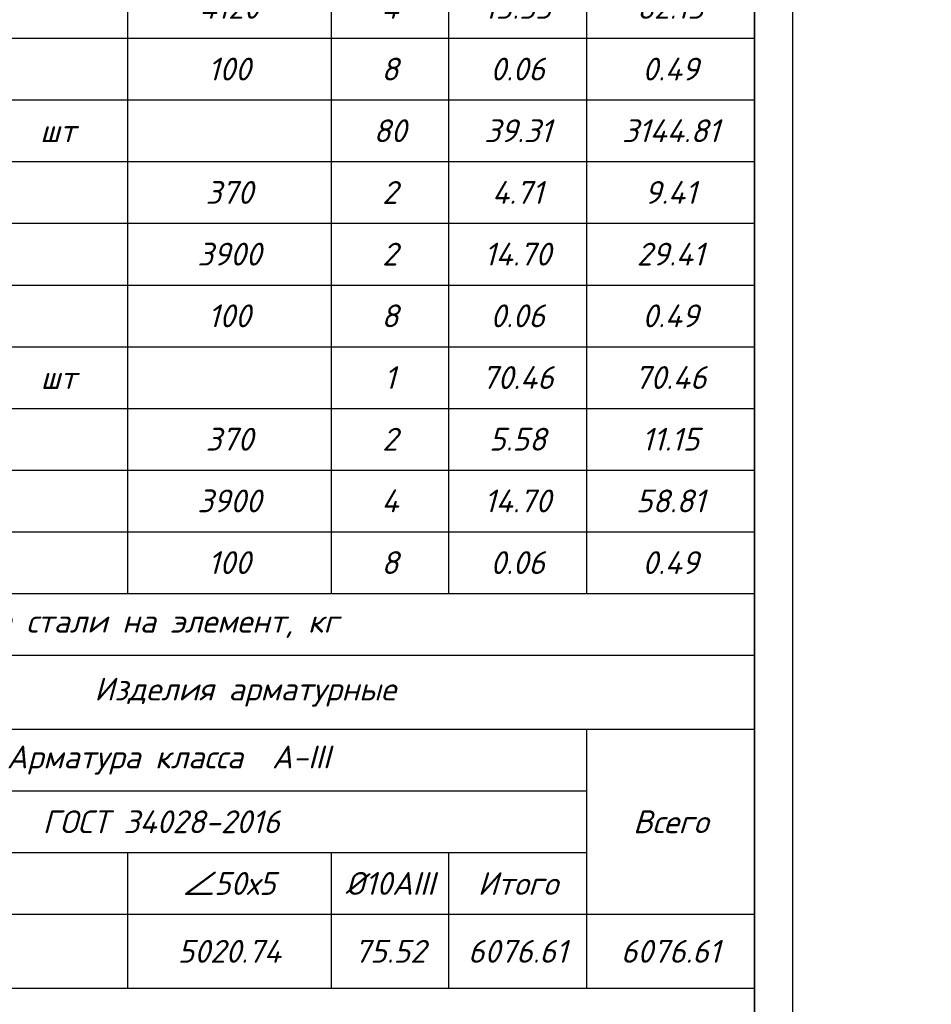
# Model space of a CAD drawing. Header units: millimetres. Extents: x -33345 to 4712671, y -3392 to 121473.
# Tile 351 of 656: x 1969653 to 1981640, y 52558 to 65501. Entities that reach past the tile are written whole.
import ezdxf

# ---------------------------------------------------------------- set-up
doc = ezdxf.new("R2010")
doc.units = ezdxf.units.MM
doc.layers.add('0.25', color=7, linetype='Continuous', lineweight=25)
doc.layers.add('ACO-текст', color=7, linetype='Continuous', lineweight=20)
doc.layers.add('_линия', color=7, linetype='Continuous')
doc.styles.add('ISO', font='isocpeui.ttf')
doc.styles.add('ISOCPEUR', font='isocpeui.ttf', dxfattribs={"height": 300})
doc.styles.add('simp 0', font='isocpeui.ttf')
doc.styles.add('simplex 300', font='isocpeui.ttf', dxfattribs={"height": 300})
doc.styles.get("Standard").update_dxf_attribs({"font": 'arial.ttf'})
doc.styles.add('новый', font='isocpeui.ttf', dxfattribs={"height": 250})
doc.styles.add('Тохир', font='isocpeui.ttf', dxfattribs={"oblique": 2, "height": 250})

# ---------------------------------------------------------------- blocks, each defined once
blk = doc.blocks.new('awertgre')
at = {"ltscale": 20}
blk.add_lwpolyline([(-49481172, 24226618), (-49439172, 24226618), (-49439172, 24196918), (-49481172, 24196918)], close=True, dxfattribs=at)
at = {"lineweight": 35}
blk.add_lwpolyline([(-49479172, 24226118), (-49439672, 24226118), (-49439672, 24197418), (-49479172, 24197418)], close=True, dxfattribs=at)
blk = doc.blocks.new('*T2057')
at = {"color": 0, "linetype": 'ByBlock', "lineweight": -2, "transparency": 16777216}
for p, q in [((0, 0), (18500, 0)), ((0, 0), (0, -20933)), ((18500, 0), (18500, -20933)), ((0, -1190), (18500, -1190)), ((1597, -1190), (1597, -15743)), ((5106, -1190), (5106, -15743)), ((10256, -1190), (10256, -15743)), ((12937, -1190), (12937, -15743)), ((14479, -1190), (14479, -15743)), ((16294, -1190), (16294, -15743)), ((0, -2604), (18500, -2604)), ((0, -3578), (18500, -3578)), ((0, -4389), (18500, -4389)), ((0, -5200), (18500, -5200)), ((0, -6011), (18500, -6011)), ((0, -6822), (18500, -6822)), ((0, -7633), (18500, -7633)), ((0, -8444), (18500, -8444)), ((0, -9255), (18500, -9255)), ((0, -10066), (18500, -10066)), ((0, -10877), (18500, -10877)), ((0, -11688), (18500, -11688)), ((0, -12499), (18500, -12499)), ((0, -13310), (18500, -13310)), ((0, -14121), (18500, -14121)), ((0, -14932), (18500, -14932)), ((0, -15743), (18500, -15743)), ((0, -16554), (18500, -16554)), ((5106, -16554), (5106, -20933)), ((5106, -17527), (18500, -17527)), ((16294, -17527), (16294, -20933)), ((5106, -18338), (16294, -18338)), ((5106, -19149), (16294, -19149)), ((10256, -19149), (10256, -20933)), ((12937, -19149), (12937, -20933)), ((14479, -19149), (14479, -20933)), ((0, -19960), (18500, -19960)), ((0, -20933), (18500, -20933))]:
    blk.add_line(p, q, dxfattribs=at)
at = {"color": 0, "lineweight": 25, "transparency": 16777216, "char_height": 300, "attachment_point": 5}
for s, insert, width, style in [('Спецификация материалов на Cтойкы на одном этажу ', (9250, -595), 18497, 'ISOCPEUR'), ('Марка поз', (798, -1897), 1593.63, 'ISOCPEUR'), ('L элемента, мм', (11596, -1897), 2678.11, 'ISOCPEUR'), ('Кол-   во', (13708, -1897), 1539.62, 'ISOCPEUR'), ('Масса   ед, кг', (15387, -1897), 1811.84, 'ISOCPEUR'), ('Обозначение', (3351, -1897), 3505.98, 'ISOCPEUR'), ('Наименование', (7681, -1897), 5146.91, 'ISOCPEUR'), ('Примеч.', (17397, -1897), 2202.92, 'ISOCPEUR'), ('{\\C230;Стойки СТ-1\\fISOCPEUR|b0|i1|c238|p34;     \\fISOCPEUR|b0|i1|c204|p34;шт}', (7681, -3091), 5146.91, 'ISOCPEUR'), ('{\\C230;60}', (13708, -3091), 1539.62, 'ISOCPEUR'), ('{\\C230;34.05}', (15387, -3091), 1811.84, 'Тохир'), ('{\\C230;2042.72}', (17397, -3091), 2202.92, 'Тохир'), ('1', (798, -3983), 1593.63, 'ISOCPEUR'), ('ГОСТ 105-76*', (3351, -3983), 3505.98, 'ISOCPEUR'), ('-6х270', (7681, -3983), 5146.91, 'ISOCPEUR'), ('120', (11596, -3983), 2678.11, 'ISOCPEUR'), ('2', (13708, -3983), 1539.62, 'ISOCPEUR'), ('{\\C5;1.24}', (15387, -3983), 1811.84, 'ISOCPEUR'), ('{\\C5;2.49}', (17397, -3983), 2202.92, 'ISOCPEUR'), ('2', (798, -4794), 1593.63, 'ISOCPEUR'), ('ГОСТ 8509-72', (3351, -4794), 3505.98, 'ISOCPEUR'), ('∠50х5', (7681, -4794), 5146.91, 'ISOCPEUR'), ('4120', (11596, -4794), 2678.11, 'ISOCPEUR'), ('2', (13708, -4794), 1539.62, 'ISOCPEUR'), ('{\\C5;15.53}', (15387, -4794), 1811.84, 'ISOCPEUR'), ('{\\C5;31.06}', (17397, -4794), 2202.92, 'ISOCPEUR'), ('3', (798, -5605), 1593.63, 'ISOCPEUR'), ('%%C10АIII', (7681, -5605), 5146.91, 'ISOCPEUR'), ('100', (11596, -5605), 2678.11, 'ISOCPEUR'), ('8', (13708, -5605), 1539.62, 'ISOCPEUR'), ('{\\C5;ГОСТ 34028-2016}', (3351, -5605), 3505.98, 'ISOCPEUR'), ('{\\C5;0.06}', (15387, -5605), 1811.84, 'ISOCPEUR'), ('{\\C5;0.49}', (17397, -5605), 2202.92, 'ISOCPEUR'), ('{\\C230;Стойки СТ-2\\fISOCPEUR|b0|i1|c238|p34;     \\fISOCPEUR|b0|i1|c204|p34;шт}', (7681, -6416), 5146.91, 'ISOCPEUR'), ('{\\C230;12}', (13708, -6416), 1539.62, 'ISOCPEUR'), ('{\\C230;68.22}', (15387, -6416), 1811.84, 'ISOCPEUR'), ('{\\C230;818.62}', (17397, -6416), 2202.92, 'ISOCPEUR'), ('1', (798, -7227), 1593.63, 'ISOCPEUR'), ('ГОСТ 105-76*', (3351, -7227), 3505.98, 'ISOCPEUR'), ('-6х220', (7681, -7227), 5146.91, 'ISOCPEUR'), ('270', (11596, -7227), 2678.11, 'ISOCPEUR'), ('2', (13708, -7227), 1539.62, 'ISOCPEUR'), ('{\\C5;2.80}', (15387, -7227), 1811.84, 'ISOCPEUR'), ('{\\C5;5.60}', (17397, -7227), 2202.92, 'ISOCPEUR'), ('2', (798, -8038), 1593.63, 'ISOCPEUR'), ('ГОСТ 8509-72', (3351, -8038), 3505.98, 'ISOCPEUR'), ('∠50х5', (7681, -8038), 5146.91, 'ISOCPEUR'), ('4120', (11596, -8038), 2678.11, 'ISOCPEUR'), ('4', (13708, -8038), 1539.62, 'ISOCPEUR'), ('{\\C5;15.53}', (15387, -8038), 1811.84, 'ISOCPEUR'), ('{\\C5;62.13}', (17397, -8038), 2202.92, 'ISOCPEUR'), ('3', (798, -8849), 1593.63, 'ISOCPEUR'), ('%%C10АIII', (7681, -8849), 5146.91, 'ISOCPEUR'), ('100', (11596, -8849), 2678.11, 'ISOCPEUR'), ('8', (13708, -8849), 1539.62, 'ISOCPEUR'), ('{\\C5;ГОСТ 34028-2016}', (3351, -8849), 3505.98, 'ISOCPEUR'), ('{\\C5;0.06}', (15387, -8849), 1811.84, 'ISOCPEUR'), ('{\\C5;0.49}', (17397, -8849), 2202.92, 'ISOCPEUR'), ('{\\C230;Стойки СТ-3\\fISOCPEUR|b0|i1|c238|p34;     \\fISOCPEUR|b0|i1|c204|p34;шт}', (7681, -9660), 5146.91, 'ISOCPEUR'), ('{\\C230;80}', (13708, -9660), 1539.62, 'ISOCPEUR'), ('{\\C230;39.31}', (15387, -9660), 1811.84, 'Тохир'), ('{\\C230;3144.81}', (17397, -9660), 2202.92, 'Тохир'), ('1', (798, -10471), 1593.63, 'ISOCPEUR'), ('ГОСТ 105-76*', (3351, -10471), 3505.98, 'ISOCPEUR'), ('-6х120', (7681, -10471), 5146.91, 'ISOCPEUR'), ('370', (11596, -10471), 2678.11, 'ISOCPEUR'), ('2', (13708, -10471), 1539.62, 'ISOCPEUR'), ('{\\C5;4.71}', (15387, -10471), 1811.84, 'ISOCPEUR'), ('{\\C5;9.41}', (17397, -10471), 2202.92, 'ISOCPEUR'), ('2', (798, -11282), 1593.63, 'ISOCPEUR'), ('ГОСТ 8509-72', (3351, -11282), 3505.98, 'ISOCPEUR'), ('∠50х5', (7681, -11282), 5146.91, 'ISOCPEUR'), ('3900', (11596, -11282), 2678.11, 'ISOCPEUR'), ('2', (13708, -11282), 1539.62, 'ISOCPEUR'), ('{\\C5;14.70}', (15387, -11282), 1811.84, 'ISOCPEUR'), ('{\\C5;29.41}', (17397, -11282), 2202.92, 'ISOCPEUR'), ('3', (798, -12093), 1593.63, 'ISOCPEUR'), ('%%C10АIII', (7681, -12093), 5146.91, 'ISOCPEUR'), ('100', (11596, -12093), 2678.11, 'ISOCPEUR'), ('8', (13708, -12093), 1539.62, 'ISOCPEUR'), ('{\\C5;ГОСТ 34028-2016}', (3351, -12093), 3505.98, 'ISOCPEUR'), ('{\\C5;0.06}', (15387, -12093), 1811.84, 'ISOCPEUR'), ('{\\C5;0.49}', (17397, -12093), 2202.92, 'ISOCPEUR'), ('{\\C230;Стойки СТ-4\\fISOCPEUR|b0|i1|c238|p34;     \\fISOCPEUR|b0|i1|c204|p34;шт}', (7681, -12904), 5146.91, 'ISOCPEUR'), ('{\\C230;1}', (13708, -12904), 1539.62, 'ISOCPEUR'), ('{\\C230;70.46}', (15387, -12904), 1811.84, 'ISOCPEUR'), ('{\\C230;70.46}', (17397, -12904), 2202.92, 'ISOCPEUR'), ('1', (798, -13715), 1593.63, 'ISOCPEUR'), ('ГОСТ 105-76*', (3351, -13715), 3505.98, 'ISOCPEUR'), ('-6х220', (7681, -13715), 5146.91, 'ISOCPEUR'), ('370', (11596, -13715), 2678.11, 'ISOCPEUR'), ('2', (13708, -13715), 1539.62, 'ISOCPEUR'), ('{\\C5;5.58}', (15387, -13715), 1811.84, 'ISOCPEUR'), ('{\\C5;11.15}', (17397, -13715), 2202.92, 'ISOCPEUR'), ('2', (798, -14526), 1593.63, 'ISOCPEUR'), ('ГОСТ 8509-72', (3351, -14526), 3505.98, 'ISOCPEUR'), ('∠50х5', (7681, -14526), 5146.91, 'ISOCPEUR'), ('3900', (11596, -14526), 2678.11, 'ISOCPEUR'), ('4', (13708, -14526), 1539.62, 'ISOCPEUR'), ('{\\C5;14.70}', (15387, -14526), 1811.84, 'ISOCPEUR'), ('{\\C5;58.81}', (17397, -14526), 2202.92, 'ISOCPEUR'), ('3', (798, -15337), 1593.63, 'ISOCPEUR'), ('%%C10АIII', (7681, -15337), 5146.91, 'ISOCPEUR'), ('100', (11596, -15337), 2678.11, 'ISOCPEUR'), ('8', (13708, -15337), 1539.62, 'ISOCPEUR'), ('{\\C5;ГОСТ 34028-2016}', (3351, -15337), 3505.98, 'ISOCPEUR'), ('{\\C5;0.06}', (15387, -15337), 1811.84, 'ISOCPEUR'), ('{\\C5;0.49}', (17397, -15337), 2202.92, 'ISOCPEUR'), ('\\A1;Ведомось расхода стали на элемент, кг', (9250, -16148), 18497, 'ISOCPEUR'), ('\\A1;Изделия арматурные', (11803, -17040), 13391.39, 'ISOCPEUR'), ('Марка \\Pэлемента', (2553, -18257), 5102.61, 'ISOCPEUR'), ('\\A1; Арматура класса  А-III', (10700, -17933), 11185.47, 'ISOCPEUR'), ('{\\C5;ГОСТ 34028-2016}', (10700, -18744), 11185.47, 'ISOCPEUR'), ('Всего', (17397, -18744), 2202.92, 'Тохир'), ('∠50х5', (11596, -19555), 2678.11, 'ISOCPEUR'), ('%%C10АIII', (13708, -19555), 1539.62, 'ISOCPEUR'), ('Итого', (15387, -19555), 1811.84, 'Тохир'), ('980.36', (7681, -20447), 5146.91, 'ISOCPEUR'), ('5020.74', (11596, -20447), 2678.11, 'новый'), ('75.52', (13708, -20447), 1539.62, 'simplex 300'), ('6076.61', (15387, -20447), 1811.84, 'simplex 300'), ('6076.61', (17397, -20447), 2202.92, 'ISOCPEUR')]:
    blk.add_mtext(s, dxfattribs=dict(at, insert=insert, width=width, style=style))
at = {"color": 0, "lineweight": 25, "transparency": 16777216, "insert": (7681, -19555), "char_height": 300, "width": 5146.91, "attachment_point": 5}
blk.add_mtext('{\\fISOCPEUR|b0|i1|c204|p34;-6х220\\fISOCPEUR|b0|i1|c0|p34; }', dxfattribs=at)
blk = doc.blocks.new('*U282')
at = {"layer": '0.25', "color": 5, "linetype": 'Continuous', "lineweight": 25, "ltscale": 100}
blk.add_lwpolyline([(-72619, 0), (0, 0), (0, 42000), (-72619, 42000), (-72619, 0)], dxfattribs=at)

msp = doc.modelspace()

# ---------------------------------------------------------------- block references
msp.add_blockref('*T2057', (1960813.599, 73701.326, 1359241.5))
at = {"layer": '0.25', "ltscale": 100, "transparency": 33554687}
msp.add_blockref('*U282', (2052432.788, 44501.326, 1359241.5), dxfattribs=at)
at = {"layer": '_линия', "color": 18, "true_color": 0x000000}
msp.add_blockref('awertgre', (51418985.536, -24152417.108, 1359241.5), dxfattribs=at)

# ---------------------------------------------------------------- texts
at = {"insert": (351439.431, 62275.551), "char_height": 500, "width": 9875.6458, "attachment_point": 1, "style": 'ISO'}
msp.add_mtext('\\pi4343.31532;{\\LА-А\\P\\pi0;Армирование приямка. M 1:20}', dxfattribs=at)
at = {"layer": 'ACO-текст', "char_height": 300, "width": 3709.09797, "attachment_point": 1, "style": 'simp 0'}
for insert in [(1721281.998, 58582.633), (1835901.187, 58582.633)]:
    msp.add_mtext('\\pi-651.92829,l900;Дюбель-шпильки\\P\\pi183.75353;М12х130', dxfattribs=dict(at, insert=insert))

doc.saveas('drawing.dxf')
